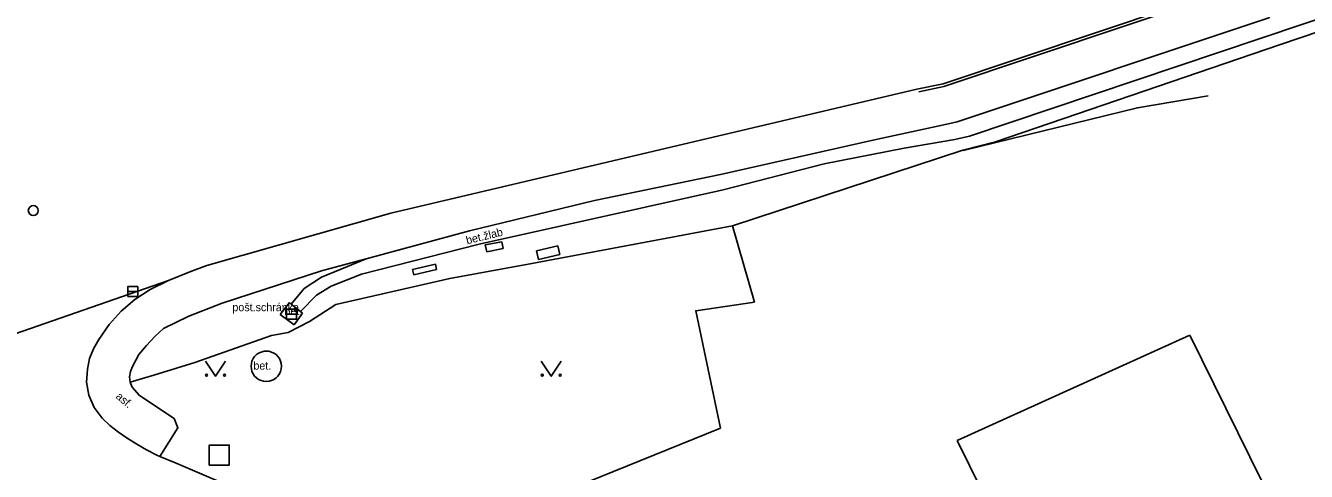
# Model space of a CAD drawing. Extents: x -595546 to -593986, y -1160845 to -1159202.
# Drawn here: x -595328.2 to -595264.2, y -1159742.1 to -1159719.9 of the extents above; entities that cross this region are included whole.
import ezdxf

# ---------------------------------------------------------------- set-up
doc = ezdxf.new("R2010")
doc.units = 0
for name, color, linetype in [('DOP - rozhrani ploch obecne', 7, 'Continuous'), ('Level 26', 7, 'Continuous'), ('Level 27', 7, 'Continuous'), ('Level 28', 7, 'Continuous'), ('Level 36', 7, 'Continuous'), ('silnoproud - povrch.  znaky a  RIS  skut. velikost', 7, 'Continuous'), ('TM - budovy zdene_ betonove - VP', 7, 'Continuous'), ('TM - chodniky - VP', 7, 'Continuous'), ('TM - horni hrana svahu', 7, 'Continuous'), ('TM - komunikace - VP', 7, 'Continuous'), ('TM - plot drateny_ kovovy - VP', 7, 'Continuous'), ('TM - pomocna konstrukcni linie', 7, 'Continuous'), ('TM - popis povrchu', 7, 'Continuous'), ('TM - poznamka', 7, 'Continuous'), ('TM - rozhrani ploch obecne - VP', 7, 'Continuous'), ('Z-KRESBA', 7, 'Continuous')]:
    doc.layers.add(name, color=color, linetype=linetype)

msp = doc.modelspace()

# ---------------------------------------------------------------- linework, layer by layer
at = {"layer": 'DOP - rozhrani ploch obecne'}
msp.add_line((-595281.406, -1159726.084), (-595292.91, -1159729.88), dxfattribs=at)
for points in [[(-595216.57, -1159710.04), (-595237.65, -1159715.06), (-595257.41, -1159718.04), (-595265.57, -1159720.83), (-595279.77, -1159725.68), (-595281.406, -1159726.084)], [(-595281.383, -1159726.115), (-595272.673, -1159723.969), (-595269.147, -1159723.382)]]:
    msp.add_lwpolyline(points, dxfattribs=at)
at = {"layer": 'Level 26'}
msp.add_lwpolyline([(-595319.07, -1159741.83), (-595318.07, -1159741.83), (-595318.07, -1159740.83), (-595319.07, -1159740.83)], close=True, dxfattribs=at)
at = {"layer": 'Level 27'}
for p, q in [((-595323.14, -1159733.16), (-595322.64, -1159733.16)), ((-595315.2, -1159734.29), (-595314.7, -1159734.29))]:
    msp.add_line(p, q, dxfattribs=at)
for points in [[(-595323.14, -1159733.41), (-595322.64, -1159733.41), (-595322.64, -1159732.91), (-595323.14, -1159732.91)], [(-595315.2, -1159734.54), (-595314.7, -1159734.54), (-595314.7, -1159734.04), (-595315.2, -1159734.04)]]:
    msp.add_lwpolyline(points, close=True, dxfattribs=at)
at = {"layer": 'Level 28'}
msp.add_circle((-595327.86, -1159729.11), 0.25, dxfattribs=at)
at = {"layer": 'Level 36'}
for points in [[(-595319.25, -1159736.64), (-595318.75, -1159737.39), (-595318.25, -1159736.64)], [(-595302.47, -1159736.64), (-595301.97, -1159737.39), (-595301.47, -1159736.64)]]:
    msp.add_lwpolyline(points, dxfattribs=at)
for centre in [(-595319.2, -1159737.34), (-595318.301, -1159737.34), (-595302.42, -1159737.34), (-595301.521, -1159737.34)]:
    msp.add_circle(centre, 0.05, dxfattribs=at)
at = {"layer": 'silnoproud - povrch.  znaky a  RIS  skut. velikost'}
for points in [[(-595305.27, -1159730.83), (-595304.44, -1159730.67)], [(-595305.2, -1159731.17), (-595305.27, -1159730.83)], [(-595304.37, -1159731.01), (-595305.2, -1159731.17)], [(-595304.44, -1159730.67), (-595304.37, -1159731.01)], [(-595302.71, -1159731.13), (-595301.64, -1159730.88)], [(-595301.64, -1159730.88), (-595301.54, -1159731.3)], [(-595302.61, -1159731.55), (-595302.71, -1159731.13)], [(-595301.54, -1159731.3), (-595302.61, -1159731.55)], [(-595308.9, -1159732.05), (-595307.76, -1159731.79)], [(-595308.84, -1159732.32), (-595308.9, -1159732.05)], [(-595307.7, -1159732.06), (-595308.84, -1159732.32)], [(-595307.76, -1159731.79), (-595307.7, -1159732.06)]]:
    msp.add_lwpolyline(points, dxfattribs=at)
at = {"layer": 'TM - budovy zdene_ betonove - VP'}
for points in [[(-595281.68, -1159740.61), (-595270.06, -1159735.33)], [(-595270.06, -1159735.33), (-595254.47, -1159766.92)], [(-595279.84, -1159744.35), (-595281.68, -1159740.61)]]:
    msp.add_lwpolyline(points, dxfattribs=at)
at = {"layer": 'TM - chodniky - VP'}
for points in [[(-595282.351, -1159724.828), (-595285.82, -1159725.58), (-595293.51, -1159727.31)], [(-595306.06, -1159730.12), (-595299.81, -1159728.61), (-595293.51, -1159727.31)], [(-595306.06, -1159730.12), (-595311.22, -1159731.52)], [(-595318.42, -1159733.73), (-595313.46, -1159732.12), (-595311.22, -1159731.52)], [(-595321.35, -1159735), (-595320.08, -1159734.39), (-595318.42, -1159733.73)], [(-595323.02, -1159737.68), (-595323.05, -1159737.42), (-595323.01, -1159737.15), (-595322.9, -1159736.91), (-595322.58, -1159736.31), (-595322.2, -1159735.85), (-595321.79, -1159735.41), (-595321.35, -1159735)], [(-595322.92, -1159737.93), (-595323.02, -1159737.68)], [(-595322.92, -1159737.93), (-595322.56, -1159738.36)], [(-595322.56, -1159738.36), (-595320.82, -1159739.51), (-595320.63, -1159739.97), (-595321.54, -1159741.4)]]:
    msp.add_lwpolyline(points, dxfattribs=at)
at = {"layer": 'TM - horni hrana svahu'}
for points in [[(-595292.91, -1159729.88), (-595302.95, -1159731.76)], [(-595312.74, -1159733.81), (-595307.05, -1159732.5), (-595302.95, -1159731.76)], [(-595312.74, -1159733.81), (-595314.05, -1159734.66), (-595315.13, -1159735.2), (-595315.96, -1159735.36)], [(-595315.96, -1159735.36), (-595319.79, -1159736.7), (-595321.84, -1159737.33), (-595323.02, -1159737.68)]]:
    msp.add_lwpolyline(points, dxfattribs=at)
at = {"layer": 'TM - komunikace - VP'}
msp.add_line((-595283.694, -1159723.043), (-595309.991, -1159729.232), dxfattribs=at)
for points in [[(-595240.33, -1159706.15), (-595247.41, -1159709.71), (-595253.74, -1159712.74), (-595259.34, -1159715.04), (-595282.39, -1159722.77), (-595283.694, -1159723.043)], [(-595283.593, -1159723.176), (-595282.348, -1159722.911), (-595259.749, -1159715.335), (-595253.7, -1159712.88), (-595247.35, -1159709.88), (-595240.486, -1159706.322)], [(-595320.04, -1159732.18), (-595319.18, -1159731.86), (-595309.991, -1159729.232)], [(-595321.11, -1159732.6), (-595320.04, -1159732.18)], [(-595344.65, -1159740.78), (-595321.11, -1159732.6)], [(-595325.08, -1159738.34), (-595325.2, -1159737.69), (-595325.16, -1159737.03), (-595325.05, -1159736.51), (-595324.86, -1159736.02), (-595324.59, -1159735.56), (-595324.07, -1159734.81), (-595323.47, -1159734.14), (-595322.78, -1159733.55), (-595322.02, -1159733.05), (-595321.11, -1159732.6)], [(-595324.82, -1159738.95), (-595325.08, -1159738.34)], [(-595324.42, -1159739.48), (-595324.82, -1159738.95)], [(-595324.03, -1159739.85), (-595324.42, -1159739.48)], [(-595323.17, -1159740.48), (-595323.61, -1159740.18), (-595324.03, -1159739.85)], [(-595321.69, -1159741.34), (-595322.2, -1159741.07), (-595322.69, -1159740.79), (-595323.17, -1159740.48)], [(-595321.69, -1159741.34), (-595321.54, -1159741.4)], [(-595321.54, -1159741.4), (-595320.72, -1159741.74)], [(-595320.72, -1159741.74), (-595318.04, -1159742.89), (-595315.38, -1159744.11), (-595312.76, -1159745.39), (-595310.17, -1159746.74)]]:
    msp.add_lwpolyline(points, dxfattribs=at)
at = {"layer": 'TM - plot drateny_ kovovy - VP'}
msp.add_lwpolyline([(-595293.52, -1159739.98), (-595294.75, -1159734.12), (-595291.82, -1159733.68)], dxfattribs=at)
at = {"layer": 'TM - pomocna konstrukcni linie'}
for points in [[(-595291.82, -1159733.68), (-595292.91, -1159729.88)], [(-595310.17, -1159746.74), (-595293.52, -1159739.98)]]:
    msp.add_lwpolyline(points, dxfattribs=at)
at = {"layer": 'TM - rozhrani ploch obecne - VP'}
for points in [[(-595293.38, -1159728.08), (-595288.34, -1159726.78), (-595284.33, -1159725.99), (-595281.802, -1159725.557)], [(-595305.58, -1159730.79), (-595293.38, -1159728.08)], [(-595314.51, -1159734.16), (-595313.71, -1159733.33), (-595312.97, -1159732.88), (-595311.45, -1159732.29), (-595305.58, -1159730.79)], [(-595313.45, -1159732.44), (-595311.22, -1159731.52)], [(-595314.98, -1159733.78), (-595314.32, -1159733.01), (-595313.45, -1159732.44)], [(-595315.52, -1159734.3), (-595315.06, -1159733.71)], [(-595315.06, -1159733.71), (-595314.98, -1159733.78)], [(-595314.98, -1159733.78), (-595314.51, -1159734.16)], [(-595314.41, -1159734.24), (-595314.83, -1159734.82)], [(-595314.51, -1159734.16), (-595314.41, -1159734.24)], [(-595314.83, -1159734.82), (-595315.52, -1159734.3)], [(-595316.33, -1159736.14), (-595316.48, -1159736.18), (-595316.6, -1159736.23), (-595316.7, -1159736.31), (-595316.8, -1159736.4), (-595316.87, -1159736.51), (-595316.93, -1159736.63), (-595316.96, -1159736.76), (-595316.97, -1159736.89), (-595316.96, -1159737.02), (-595316.93, -1159737.15), (-595316.87, -1159737.27), (-595316.8, -1159737.38), (-595316.7, -1159737.47), (-595316.6, -1159737.55), (-595316.48, -1159737.6), (-595316.35, -1159737.64), (-595316.22, -1159737.65), (-595316.07, -1159737.63)], [(-595316.27, -1159736.14), (-595316.33, -1159736.14)], [(-595315.46, -1159736.89), (-595315.47, -1159736.76), (-595315.51, -1159736.63), (-595315.56, -1159736.51), (-595315.64, -1159736.4), (-595315.73, -1159736.31), (-595315.84, -1159736.23), (-595315.96, -1159736.18), (-595316.09, -1159736.14), (-595316.22, -1159736.13), (-595316.27, -1159736.14)], [(-595316.02, -1159737.62), (-595315.96, -1159737.6), (-595315.84, -1159737.55), (-595315.73, -1159737.47), (-595315.64, -1159737.38), (-595315.56, -1159737.27), (-595315.51, -1159737.15), (-595315.47, -1159737.02), (-595315.46, -1159736.89)], [(-595316.07, -1159737.63), (-595316.02, -1159737.62)]]:
    msp.add_lwpolyline(points, dxfattribs=at)
at = {"layer": 'Z-KRESBA'}
for points in [[(-595281.802, -1159725.557), (-595281.068, -1159725.398), (-595264.453, -1159719.807), (-595257.472, -1159717.499), (-595253.43, -1159716.523), (-595253.62, -1159715.628)], [(-595266.05, -1159719.46), (-595281.68, -1159724.68), (-595282.351, -1159724.828)]]:
    msp.add_lwpolyline(points, dxfattribs=at)

# ---------------------------------------------------------------- texts
at = {"layer": 'TM - popis povrchu'}
for p in [(-595315.31, -1159734.33), (-595316.86, -1159737.06)]:
    msp.add_text('bet.', height=0.4, dxfattribs=at).set_placement(p)
msp.add_text('asf.', height=0.4, rotation=319.29454, dxfattribs=at).set_placement((-595323.77, -1159738.45))
at = {"layer": 'TM - poznamka'}
msp.add_text('bet.žlab', height=0.4, rotation=13.77312, dxfattribs=at).set_placement((-595306.18, -1159730.8))
msp.add_text('pošt.schránka', height=0.4, dxfattribs=at).set_placement((-595317.91, -1159734.14))

doc.saveas('drawing.dxf')
